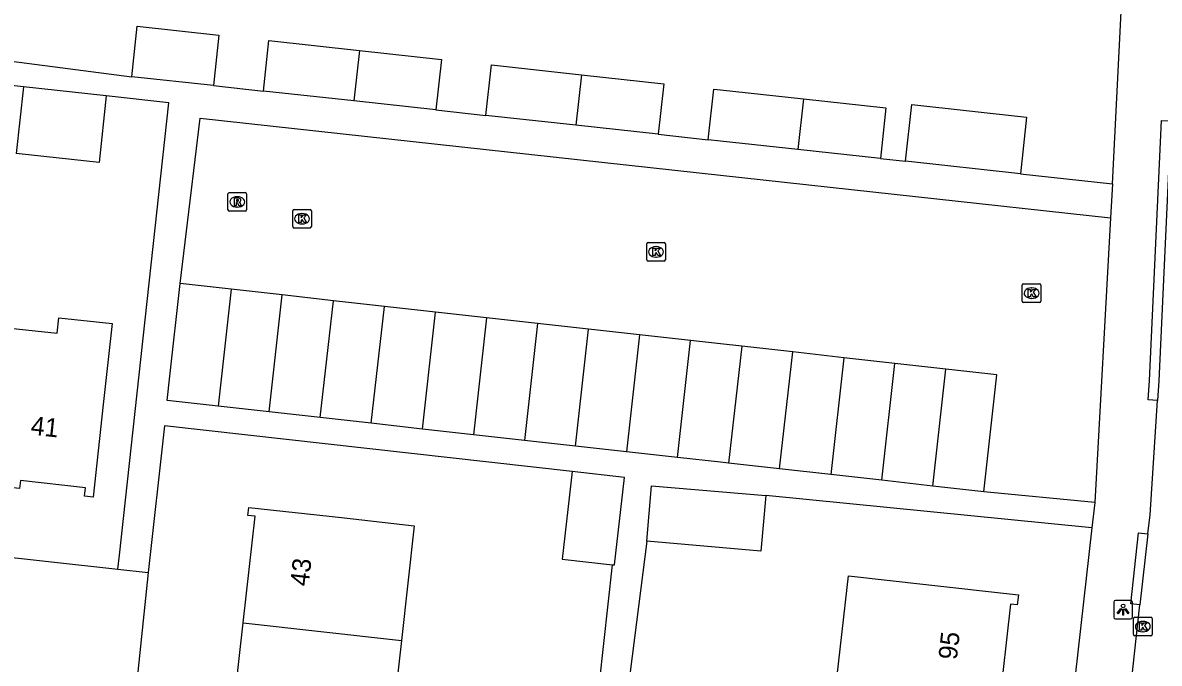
# Model space of a CAD drawing. Extents: x 162026 to 163499, y 387297 to 388169.
# Drawn here: x 162462.5 to 162523.5, y 388061.9 to 388096.3 of the extents above; entities that cross this region are included whole.
import ezdxf

# ---------------------------------------------------------------- set-up
doc = ezdxf.new("R2010")
doc.units = 0
for name, color, linetype in [('IMGEO_Kolk', 7, 'Continuous'), ('IMGEO_Lichtpunt', 7, 'Continuous'), ('IMGEO_Pand', 7, 'Continuous'), ('IMGEO_Pand_nummerreeks', 7, 'Continuous'), ('IMGEO_Rijbaan_lokaal_open', 7, 'Continuous'), ('IMGEO_Rioolput', 7, 'Continuous'), ('IMGEO_Voetpad_open', 7, 'Continuous')]:
    doc.layers.add(name, color=color, linetype=linetype)

msp = doc.modelspace()

# ---------------------------------------------------------------- linework, layer by layer
at = {"layer": 'IMGEO_Kolk'}
for p, q in [((162477.032, 388085.321), (162477.032, 388086.173)), ((162477.107, 388086.247), (162477.959, 388086.247)), ((162477.52, 388086.027), (162477.545, 388086.027)), ((162478.033, 388086.173), (162478.033, 388085.321)), ((162477.959, 388085.247), (162477.107, 388085.247)), ((162477.543, 388085.467), (162477.518, 388085.467)), ((162496.036, 388083.541), (162496.036, 388084.393)), ((162496.111, 388084.467), (162496.963, 388084.467)), ((162496.524, 388084.247), (162496.549, 388084.247)), ((162497.037, 388084.393), (162497.037, 388083.541)), ((162496.963, 388083.467), (162496.111, 388083.467)), ((162496.547, 388083.687), (162496.522, 388083.687)), ((162516.193, 388081.324), (162516.193, 388082.176)), ((162516.268, 388082.25), (162517.12, 388082.25)), ((162517.194, 388082.176), (162517.194, 388081.324)), ((162516.681, 388082.03), (162516.706, 388082.03)), ((162517.12, 388081.25), (162516.268, 388081.25)), ((162516.704, 388081.47), (162516.679, 388081.47)), ((162522.166, 388063.419), (162522.166, 388064.271)), ((162522.241, 388064.345), (162523.093, 388064.345)), ((162522.654, 388064.125), (162522.679, 388064.125)), ((162523.167, 388064.271), (162523.167, 388063.419)), ((162523.093, 388063.345), (162522.241, 388063.345)), ((162522.677, 388063.565), (162522.652, 388063.565))]:
    msp.add_line(p, q, dxfattribs=at)
for points in [[(162477.032, 388085.321), (162477.032, 388086.173)], [(162477.107, 388086.247), (162477.959, 388086.247)], [(162477.353, 388085.947), (162477.476, 388085.947), (162477.476, 388085.796), (162477.606, 388085.947), (162477.77, 388085.947), (162477.624, 388085.796), (162477.777, 388085.547), (162477.625, 388085.547), (162477.54, 388085.711), (162477.476, 388085.644), (162477.476, 388085.547), (162477.353, 388085.547), (162477.353, 388085.947)], [(162478.033, 388086.173), (162478.033, 388085.321)], [(162477.959, 388085.247), (162477.107, 388085.247)], [(162496.036, 388083.541), (162496.036, 388084.393)], [(162496.111, 388084.467), (162496.963, 388084.467)], [(162496.357, 388084.167), (162496.48, 388084.167), (162496.48, 388084.016), (162496.61, 388084.167), (162496.774, 388084.167), (162496.628, 388084.016), (162496.781, 388083.767), (162496.629, 388083.767), (162496.544, 388083.931), (162496.48, 388083.864), (162496.48, 388083.767), (162496.357, 388083.767), (162496.357, 388084.167)], [(162497.037, 388084.393), (162497.037, 388083.541)], [(162496.963, 388083.467), (162496.111, 388083.467)], [(162516.193, 388081.324), (162516.193, 388082.176)], [(162516.268, 388082.25), (162517.12, 388082.25)], [(162517.194, 388082.176), (162517.194, 388081.324)], [(162516.514, 388081.95), (162516.637, 388081.95), (162516.637, 388081.799), (162516.767, 388081.95), (162516.931, 388081.95), (162516.785, 388081.799), (162516.938, 388081.55), (162516.786, 388081.55), (162516.701, 388081.714), (162516.637, 388081.647), (162516.637, 388081.55), (162516.514, 388081.55), (162516.514, 388081.95)], [(162517.12, 388081.25), (162516.268, 388081.25)], [(162522.166, 388063.419), (162522.166, 388064.271)], [(162522.241, 388064.345), (162523.093, 388064.345)], [(162522.487, 388064.045), (162522.61, 388064.045), (162522.61, 388063.894), (162522.74, 388064.045), (162522.904, 388064.045), (162522.758, 388063.894), (162522.911, 388063.645), (162522.759, 388063.645), (162522.674, 388063.809), (162522.61, 388063.742), (162522.61, 388063.645), (162522.487, 388063.645), (162522.487, 388064.045)], [(162523.167, 388064.271), (162523.167, 388063.419)], [(162523.093, 388063.345), (162522.241, 388063.345)]]:
    msp.add_lwpolyline(points, dxfattribs=at)
for centre, start, end in [((162477.109, 388086.171), 91.55205, 178.44795), ((162477.109, 388086.171), 91.55205, 178.44795), ((162477.957, 388086.171), 1.55205, 88.44795), ((162477.957, 388086.171), 1.55205, 88.44795), ((162477.109, 388085.323), 181.55205, 268.44795), ((162477.109, 388085.323), 181.55205, 268.44795), ((162477.957, 388085.323), 271.55205, 358.44795), ((162477.957, 388085.323), 271.55205, 358.44795), ((162496.113, 388084.391), 91.55205, 178.44795), ((162496.113, 388084.391), 91.55205, 178.44795), ((162496.961, 388084.391), 1.55205, 88.44795), ((162496.961, 388084.391), 1.55205, 88.44795), ((162496.113, 388083.543), 181.55205, 268.44795), ((162496.113, 388083.543), 181.55205, 268.44795), ((162496.961, 388083.543), 271.55205, 358.44795), ((162496.961, 388083.543), 271.55205, 358.44795), ((162516.27, 388082.174), 91.55205, 178.44795), ((162516.27, 388082.174), 91.55205, 178.44795), ((162517.118, 388082.174), 1.55205, 88.44795), ((162517.118, 388082.174), 1.55205, 88.44795), ((162516.27, 388081.326), 181.55205, 268.44795), ((162516.27, 388081.326), 181.55205, 268.44795), ((162517.118, 388081.326), 271.55205, 358.44795), ((162517.118, 388081.326), 271.55205, 358.44795), ((162522.243, 388064.269), 91.55205, 178.44795), ((162522.243, 388064.269), 91.55205, 178.44795), ((162523.091, 388064.269), 1.55205, 88.44795), ((162523.091, 388064.269), 1.55205, 88.44795), ((162522.243, 388063.421), 181.55205, 268.44795), ((162522.243, 388063.421), 181.55205, 268.44795), ((162523.091, 388063.421), 271.55205, 358.44795), ((162523.091, 388063.421), 271.55205, 358.44795)]:
    msp.add_arc(centre, 0.0765, start, end, dxfattribs=at)
for centre, major_axis, ratio, start_param, end_param in [((162477.519, 388085.747), (-0.387, 0.002), 0.722429, 4.712389, 7.853982), ((162477.544, 388085.747), (-0.39, 0.002), 0.717154, 1.570796, 4.712389), ((162496.523, 388083.967), (-0.387, 0.002), 0.722429, 4.712389, 7.853982), ((162496.548, 388083.967), (-0.39, 0.002), 0.717154, 1.570796, 4.712389), ((162516.68, 388081.75), (-0.387, 0.002), 0.722429, 4.712389, 7.853982), ((162516.705, 388081.75), (-0.39, 0.002), 0.717154, 1.570796, 4.712389), ((162522.653, 388063.845), (-0.387, 0.002), 0.722429, 4.712389, 7.853982), ((162522.678, 388063.845), (-0.39, 0.002), 0.717154, 1.570796, 4.712389)]:
    msp.add_ellipse(centre, major_axis=major_axis, ratio=ratio, start_param=start_param, end_param=end_param, dxfattribs=at)
at = {"layer": 'IMGEO_Lichtpunt'}
for p, q in [((162521.109, 388065.158), (162521.109, 388064.351)), ((162521.109, 388065.158), (162521.109, 388064.351)), ((162522.011, 388065.253), (162521.203, 388065.253)), ((162522.011, 388065.253), (162521.203, 388065.253)), ((162522.105, 388064.351), (162522.105, 388065.158)), ((162522.105, 388064.351), (162522.105, 388065.158)), ((162521.203, 388064.257), (162522.011, 388064.257)), ((162521.203, 388064.257), (162522.011, 388064.257))]:
    msp.add_line(p, q, dxfattribs=at)
for points in [[(162521.483, 388064.822), (162521.522, 388064.794), (162521.334, 388064.532), (162521.296, 388064.559), (162521.483, 388064.822)], [(162521.585, 388064.774), (162521.632, 388064.774), (162521.632, 388064.452), (162521.585, 388064.452), (162521.585, 388064.774)], [(162521.695, 388064.794), (162521.733, 388064.821), (162521.92, 388064.559), (162521.881, 388064.531), (162521.695, 388064.794)]]:
    msp.add_lwpolyline(points, dxfattribs=at)
msp.add_circle((162521.608, 388064.956), 0.0994, dxfattribs=at)
for centre, start, end in [((162521.203, 388065.158), 90, 180), ((162521.203, 388065.158), 90, 180), ((162522.011, 388065.158), 0, 90), ((162522.011, 388065.158), 0, 90), ((162521.203, 388064.351), 180, 270), ((162521.203, 388064.351), 180, 270), ((162522.011, 388064.351), 270, 0), ((162522.011, 388064.351), 270, 360)]:
    msp.add_arc(centre, 0.0946, start, end, dxfattribs=at)
at = {"layer": 'IMGEO_Pand'}
for points in [[(162468.39, 388093.373), (162468.688, 388096.087), (162473.068, 388095.608), (162472.771, 388092.894)], [(162475.455, 388092.601), (162475.752, 388095.315), (162480.607, 388094.784)], [(162480.607, 388094.784), (162480.309, 388092.07)], [(162480.607, 388094.784), (162485.016, 388094.302), (162484.719, 388091.588)], [(162487.403, 388091.295), (162487.7, 388094.009), (162492.527, 388093.482)], [(162462.57, 388092.828), (162457.279, 388093.412)], [(162472.771, 388092.894), (162468.39, 388093.373)], [(162492.527, 388093.482), (162492.228, 388090.768)], [(162492.527, 388093.482), (162496.945, 388092.999), (162496.648, 388090.285)], [(162462.57, 388092.828), (162462.179, 388089.255)], [(162467.008, 388092.338), (162462.57, 388092.828)], [(162480.309, 388092.07), (162475.455, 388092.601)], [(162499.332, 388089.992), (162499.629, 388092.706), (162500, 388092.665), (162504.445, 388092.179)], [(162467.008, 388092.338), (162466.639, 388088.765), (162462.179, 388089.255)], [(162484.719, 388091.588), (162480.309, 388092.07)], [(162504.445, 388092.179), (162504.147, 388089.465)], [(162504.445, 388092.179), (162508.874, 388091.695), (162508.577, 388088.981)], [(162492.228, 388090.768), (162487.403, 388091.295)], [(162509.929, 388088.834), (162510.262, 388091.876), (162516.426, 388091.202), (162516.093, 388088.16)], [(162496.648, 388090.285), (162492.228, 388090.768)], [(162504.147, 388089.465), (162500, 388089.919), (162499.332, 388089.992)], [(162508.577, 388088.981), (162504.147, 388089.465)], [(162516.093, 388088.16), (162509.929, 388088.834)], [(162473.03, 388075.678), (162470.29, 388075.984), (162470.436, 388077.295), (162470.991, 388082.264)], [(162473.731, 388081.958), (162470.991, 388082.264)], [(162473.731, 388081.958), (162473.03, 388075.678)], [(162476.471, 388081.652), (162473.731, 388081.958)], [(162475.77, 388075.372), (162476.471, 388081.652)], [(162479.211, 388081.346), (162476.471, 388081.652)], [(162478.51, 388075.066), (162479.211, 388081.346)], [(162481.951, 388081.04), (162479.211, 388081.346)], [(162481.25, 388074.76), (162481.951, 388081.04)], [(162484.691, 388080.734), (162481.951, 388081.04)], [(162461.159, 388079.95), (162464.39, 388079.596), (162464.481, 388080.431), (162467.333, 388080.119), (162466.857, 388075.772), (162466.312, 388070.801), (162465.86, 388070.851), (162465.91, 388071.304), (162462.414, 388071.687), (162462.367, 388071.261), (162460.232, 388071.495)], [(162483.99, 388074.454), (162484.691, 388080.734)], [(162487.431, 388080.428), (162484.691, 388080.734)], [(162487.431, 388080.428), (162486.73, 388074.148)], [(162490.171, 388080.122), (162487.431, 388080.428)], [(162490.171, 388080.122), (162489.47, 388073.842)], [(162492.911, 388079.816), (162490.171, 388080.122)], [(162492.21, 388073.536), (162492.911, 388079.816)], [(162495.651, 388079.51), (162492.911, 388079.816)], [(162495.651, 388079.51), (162494.95, 388073.23)], [(162498.391, 388079.204), (162495.651, 388079.51)], [(162497.69, 388072.924), (162498.391, 388079.204)], [(162501.131, 388078.898), (162500, 388079.024), (162498.391, 388079.204)], [(162501.131, 388078.898), (162500.43, 388072.618)], [(162503.871, 388078.592), (162501.131, 388078.898)], [(162503.17, 388072.312), (162503.871, 388078.592)], [(162506.611, 388078.285), (162503.871, 388078.592)], [(162506.611, 388078.285), (162505.91, 388072.006)], [(162509.351, 388077.979), (162506.611, 388078.285)], [(162508.65, 388071.699), (162509.351, 388077.979)], [(162512.091, 388077.673), (162509.351, 388077.979)], [(162511.39, 388071.393), (162512.091, 388077.673)], [(162514.13, 388071.087), (162514.831, 388077.367), (162512.091, 388077.673)], [(162475.77, 388075.372), (162473.03, 388075.678)], [(162478.51, 388075.066), (162475.77, 388075.372)], [(162481.25, 388074.76), (162478.51, 388075.066)], [(162483.99, 388074.454), (162481.25, 388074.76)], [(162486.73, 388074.148), (162483.99, 388074.454)], [(162489.47, 388073.842), (162486.73, 388074.148)], [(162492.21, 388073.536), (162489.47, 388073.842)], [(162494.95, 388073.23), (162492.21, 388073.536)], [(162497.69, 388072.924), (162494.95, 388073.23)], [(162500.43, 388072.618), (162500, 388072.666), (162497.69, 388072.924)], [(162503.17, 388072.312), (162500.43, 388072.618)], [(162492.025, 388072.171), (162491.5, 388067.467), (162494.198, 388067.166)], [(162494.198, 388067.166), (162494.31, 388067.153), (162494.835, 388071.857), (162492.025, 388072.171)], [(162505.91, 388072.006), (162503.17, 388072.312)], [(162508.65, 388071.699), (162505.91, 388072.006)], [(162496.039, 388068.427), (162496.299, 388071.409), (162502.421, 388070.877)], [(162511.39, 388071.393), (162508.65, 388071.699)], [(162514.13, 388071.087), (162511.39, 388071.393)], [(162502.421, 388070.877), (162502.161, 388067.894), (162496.039, 388068.427)], [(162474.369, 388064.049), (162475.005, 388069.772), (162474.625, 388069.814), (162474.673, 388070.246), (162479.643, 388069.694), (162483.551, 388069.26), (162482.867, 388063.105)], [(162506.177, 388060.437), (162506.858, 388066.568), (162511.015, 388066.106), (162515.984, 388065.554), (162515.923, 388065.01), (162515.556, 388065.051), (162514.935, 388059.462)], [(162473.335, 388058.053), (162473.366, 388058.333), (162473.729, 388058.293), (162474.369, 388064.049)], [(162474.369, 388064.049), (162482.867, 388063.105)], [(162482.867, 388063.105), (162482.196, 388057.068)]]:
    msp.add_lwpolyline(points, dxfattribs=at)
at = {"layer": 'IMGEO_Rijbaan_lokaal_open'}
for points in [[(162470.991, 388082.264), (162472.056, 388091.142), (162500, 388088.088), (162520.938, 388085.8)], [(162524.162, 388090.999), (162523.518, 388077.035), (162523.452, 388075.983)], [(162520.938, 388085.8), (162520.089, 388070.501)], [(162522.928, 388068.818), (162523.066, 388069.854), (162523.452, 388075.983)], [(162520.089, 388070.501), (162514.13, 388071.087)], [(162522.928, 388068.818), (162522.513, 388065.021)], [(162520.16, 388043.465), (162522.513, 388065.021)]]:
    msp.add_lwpolyline(points, dxfattribs=at)
at = {"layer": 'IMGEO_Rioolput'}
for p, q in [((162473.551, 388086.224), (162473.551, 388087.076)), ((162473.626, 388087.15), (162474.478, 388087.15)), ((162474.552, 388087.076), (162474.552, 388086.224)), ((162474.039, 388086.93), (162474.064, 388086.93)), ((162474.478, 388086.15), (162473.626, 388086.15)), ((162474.062, 388086.37), (162474.037, 388086.37))]:
    msp.add_line(p, q, dxfattribs=at)
for points in [[(162473.551, 388086.224), (162473.551, 388087.076)], [(162473.626, 388087.15), (162474.478, 388087.15)], [(162474.552, 388087.076), (162474.552, 388086.224)], [(162474.14, 388086.848), (162473.888, 388086.85), (162473.888, 388086.45)], [(162473.888, 388086.45), (162474.012, 388086.45), (162474.012, 388086.612), (162474.023, 388086.612)], [(162474.066, 388086.769), (162474.012, 388086.769), (162474.012, 388086.688)], [(162474.012, 388086.688), (162474.064, 388086.688)], [(162474.07, 388086.583), (162474.141, 388086.45), (162474.281, 388086.45), (162474.216, 388086.576)], [(162474.478, 388086.15), (162473.626, 388086.15)]]:
    msp.add_lwpolyline(points, dxfattribs=at)
for centre, radius, start, end in [((162473.628, 388087.074), 0.0765, 91.55205, 178.44795), ((162473.628, 388087.074), 0.0765, 91.55205, 178.44795), ((162474.476, 388087.074), 0.0765, 1.55205, 88.44795), ((162474.476, 388087.074), 0.0765, 1.55205, 88.44795), ((162474.022, 388086.559), 0.0533, 26.02933, 88.69889), ((162474.048, 388086.877), 0.19, 274.7715, 282.96867), ((162474.072, 388086.673), 0.0964, 77.00612, 93.18647), ((162474.086, 388086.73), 0.0378, 276.66336, 79.67722), ((162474.139, 388086.738), 0.109, 350.36119, 89.41601), ((162474.137, 388086.738), 0.112, 277.58423, 350.98172), ((162474.121, 388086.523), 0.108, 29.51342, 73.79051), ((162473.628, 388086.226), 0.0765, 181.55205, 268.44795), ((162473.628, 388086.226), 0.0765, 181.55205, 268.44795), ((162474.476, 388086.226), 0.0765, 271.55205, 358.44795), ((162474.476, 388086.226), 0.0765, 271.55205, 358.44795)]:
    msp.add_arc(centre, radius, start, end, dxfattribs=at)
for centre, major_axis, ratio, start_param, end_param in [((162474.038, 388086.65), (-0.387, 0.002), 0.722429, 4.712389, 7.853982), ((162474.063, 388086.65), (-0.39, 0.002), 0.717154, 1.570796, 4.712389)]:
    msp.add_ellipse(centre, major_axis=major_axis, ratio=ratio, start_param=start_param, end_param=end_param, dxfattribs=at)
at = {"layer": 'IMGEO_Voetpad_open'}
for points in [[(162521.03, 388087.62), (162522.093, 388108.592), (162522.094, 388108.872), (162522.071, 388109.151), (162522.022, 388109.427), (162521.949, 388109.698), (162521.852, 388109.961), (162521.732, 388110.214), (162521.59, 388110.455), (162521.427, 388110.683), (162521.244, 388110.895), (162521.043, 388111.09), (162520.826, 388111.267), (162520.593, 388111.423), (162520.348, 388111.558), (162520.091, 388111.67), (162519.825, 388111.759), (162519.553, 388111.824), (162519.299, 388111.862)], [(162461.941, 388094.204), (162468.39, 388093.373)], [(162472.771, 388092.894), (162475.455, 388092.601)], [(162467.648, 388066.927), (162467.729, 388067.672), (162470.386, 388091.965), (162467.008, 388092.338)], [(162484.719, 388091.588), (162487.403, 388091.295)], [(162523.452, 388075.983), (162522.953, 388076.015), (162523.018, 388077.058), (162523.662, 388091.022), (162524.162, 388090.999)], [(162496.648, 388090.285), (162499.332, 388089.992)], [(162508.577, 388088.981), (162509.929, 388088.834)], [(162516.093, 388088.16), (162521.03, 388087.62)], [(162521.03, 388087.62), (162520.938, 388085.8)], [(162396.657, 388074.813), (162401.755, 388074.205), (162467.648, 388066.927)], [(162492.025, 388072.171), (162470.141, 388074.623), (162469.278, 388066.747)], [(162519.936, 388069.141), (162502.421, 388070.877)], [(162520.089, 388070.501), (162519.936, 388069.141)], [(162519.936, 388069.141), (162512.154, 388000), (162507.826, 387961.519)], [(162522.513, 388065.021), (162522.016, 388065.075), (162522.431, 388068.872), (162522.928, 388068.818)], [(162496.039, 388068.427), (162495.03, 388060.58)], [(162467.648, 388066.927), (162469.278, 388066.747)], [(162493.491, 388060.832), (162494.198, 388067.166)], [(162469.278, 388066.747), (162465.615, 388031.666)]]:
    msp.add_lwpolyline(points, dxfattribs=at)

# ---------------------------------------------------------------- texts
at = {"layer": 'IMGEO_Pand_nummerreeks'}
for s, rotation, p in [('41', 353.8549, (162462.93, 388074.159)), ('43', 83.55033, (162477.877, 388065.976)), ('95', 83.56584, (162512.679, 388062.031))]:
    msp.add_text(s, height=1, rotation=rotation, dxfattribs=at).set_placement(p)

doc.saveas('drawing.dxf')
